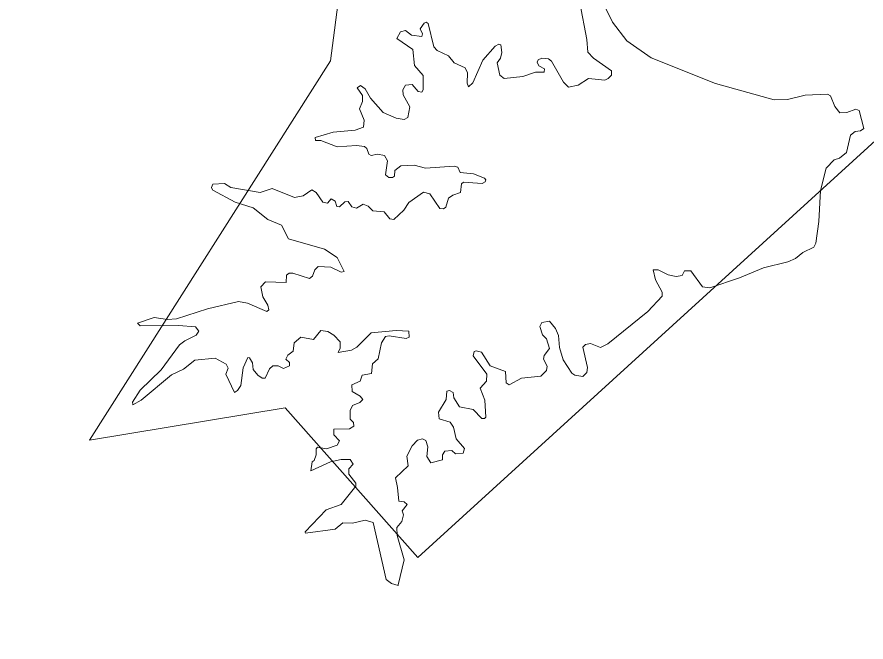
# Model space of a CAD drawing. Extents: x -1643653 to 4543381, y 1624270 to 13878484.
# Drawn here: x 799464 to 800359, y 9016622 to 9017280 of the extents above; entities that cross this region are included whole.
import ezdxf

# ---------------------------------------------------------------- set-up
doc = ezdxf.new("R2010")
doc.units = 0
doc.header["$LTSCALE"] = 160
doc.layers.add('60', color=7, linetype='Continuous', lineweight=13)

msp = doc.modelspace()

# ---------------------------------------------------------------- linework, layer by layer
at = {"layer": '60'}
for points in [[(807126, 9013554.3), (805831.2, 9014683.5), (804956.4, 9014561), (803779.5, 9015538.2), (802903.5, 9015653.1), (801522.3, 9016894.9), (800901.2, 9016842.4), (800376.3, 9017157.5), (799886.4, 9016711.1), (799746.4, 9016868.7), (799540.1, 9016834.7), (799794.2, 9017234.1), (799926.4, 9018248.5), (800734.8, 9018666.7), (801270.7, 9019718.2), (802746.2, 9020198.7), (804393.9, 9022148.4), (804477.4, 9023011.8), (804881.1, 9023304.3), (805354.3, 9023555), (806014.4, 9022695.6), (806410.3, 9021665.8)], [(800077.7, 9017303), (800091.5, 9017275), (800106.6, 9017255.2), (800132.3, 9017237.4), (800199.8, 9017210.4), (800261.8, 9017193.2), (800275.9, 9017193.6), (800294.6, 9017198.1), (800318.1, 9017199.1), (800321.1, 9017197.4), (800325.6, 9017186.2), (800330.9, 9017179.6), (800338.3, 9017180), (800347.7, 9017183.2), (800351.3, 9017181.9), (800356.4, 9017163.1), (800352.8, 9017160.5), (800347.2, 9017159.8), (800342.2, 9017156), (800338.1, 9017137.8), (800330.7, 9017131.8), (800324.9, 9017129.9), (800316.7, 9017121.2), (800310.7, 9017097.8), (800309, 9017065.1), (800305.6, 9017042.2), (800303.5, 9017038.1), (800292, 9017032.2), (800284.3, 9017026), (800276.3, 9017022.4)], [(800077.7, 9017303), (800091.5, 9017275), (800106.6, 9017255.2), (800132.3, 9017237.4), (800199.8, 9017210.4), (800261.8, 9017193.2), (800275.9, 9017193.6), (800294.6, 9017198.1), (800318.1, 9017199.1), (800321.1, 9017197.4), (800325.6, 9017186.2), (800330.9, 9017179.6), (800338.3, 9017180), (800347.7, 9017183.2), (800351.3, 9017181.9), (800356.4, 9017163.1), (800352.8, 9017160.5), (800347.2, 9017159.8), (800342.2, 9017156), (800338.1, 9017137.8), (800330.7, 9017131.8), (800324.9, 9017129.9), (800316.7, 9017121.2), (800310.7, 9017097.8), (800309, 9017065.1), (800305.6, 9017042.2), (800303.5, 9017038.1), (800292, 9017032.2), (800284.3, 9017026), (800276.3, 9017022.4)], [(799888.9, 9017268), (799892.9, 9017274.1), (799895.2, 9017275), (799897.1, 9017273.7), (799903.3, 9017249.1), (799906.7, 9017245), (799918.6, 9017239.5), (799924.5, 9017232.3), (799936.1, 9017226.8), (799938.5, 9017221.7), (799938.1, 9017210.8), (799939.8, 9017206.8), (799944.1, 9017211.2), (799954.7, 9017235.1), (799967.9, 9017249.9), (799971.5, 9017252), (799973.8, 9017251.2), (799974.9, 9017243.1), (799973.4, 9017237.2), (799969.8, 9017232.1), (799969.8, 9017232.1), (799972.8, 9017219.3), (799977.4, 9017215.7), (799997.1, 9017217.6), (800010.4, 9017222.5), (800019.3, 9017222.5), (800019.7, 9017225.9), (800013.9, 9017228.9), (800012.1, 9017232.9), (800013.1, 9017235.4), (800017, 9017237.2), (800024.1, 9017236.3), (800027.3, 9017233.8), (800039.9, 9017211.9), (800045.2, 9017206.4), (800055.2, 9017208.5), (800066, 9017215.5), (800083.4, 9017214), (800087, 9017215.5), (800090.2, 9017219.3), (800090.4, 9017223.6), (800071.5, 9017237.2), (800065.4, 9017243.4), (800064.5, 9017256.7), (800056.9, 9017295.4)], [(799888.9, 9017268), (799892.9, 9017274.1), (799895.2, 9017275), (799897.1, 9017273.7), (799903.3, 9017249.1), (799906.7, 9017245), (799918.6, 9017239.5), (799924.5, 9017232.3), (799936.1, 9017226.8), (799938.5, 9017221.7), (799938.1, 9017210.8), (799939.8, 9017206.8), (799944.1, 9017211.2), (799954.7, 9017235.1), (799967.9, 9017249.9), (799971.5, 9017252), (799973.8, 9017251.2), (799974.9, 9017243.1), (799973.4, 9017237.2), (799969.8, 9017232.1), (799969.8, 9017232.1), (799972.8, 9017219.3), (799977.4, 9017215.7), (799997.1, 9017217.6), (800010.4, 9017222.5), (800019.3, 9017222.5), (800019.7, 9017225.9), (800013.9, 9017228.9), (800012.1, 9017232.9), (800013.1, 9017235.4), (800017, 9017237.2), (800024.1, 9017236.3), (800027.3, 9017233.8), (800039.9, 9017211.9), (800045.2, 9017206.4), (800055.2, 9017208.5), (800066, 9017215.5), (800083.4, 9017214), (800087, 9017215.5), (800090.2, 9017219.3), (800090.4, 9017223.6), (800071.5, 9017237.2), (800065.4, 9017243.4), (800064.5, 9017256.7), (800056.9, 9017295.4)], [(799668.9, 9017100.5), (799668.8, 9017100.8), (799670.2, 9017104.2), (799682.5, 9017105.1), (799689.2, 9017100.8), (799720.2, 9017095.7), (799732.9, 9017099.9), (799756.3, 9017090.2), (799765.4, 9017092.1), (799774.6, 9017098.2), (799779.2, 9017095.7), (799786, 9017085.5), (799790.9, 9017084.2), (799794.9, 9017088.9), (799799, 9017086.5), (799801, 9017080.8), (799803.7, 9017080.6), (799809.4, 9017085.7), (799812.9, 9017086.1), (799812.9, 9017086.1), (799816.8, 9017080.6), (799821.7, 9017078.9), (799828.5, 9017083.3), (799833.8, 9017081), (799838.9, 9017076.2), (799850.9, 9017075.1), (799856.8, 9017067.9), (799860.9, 9017067), (799871.6, 9017076.8), (799876.7, 9017085.1), (799892.2, 9017095.9), (799899, 9017094.2), (799909.4, 9017078.7), (799913.3, 9017078.3), (799915.8, 9017080.2), (799918.6, 9017089.7), (799923, 9017092.9), (799931.1, 9017095.5), (799932.2, 9017104.6), (799934.5, 9017106.5), (799954.2, 9017105.2), (799957.2, 9017106.7), (799957.9, 9017108.8), (799956.4, 9017110.8), (799944.9, 9017115.2), (799930.9, 9017116.7), (799928.5, 9017122.2), (799924.5, 9017123.3), (799894.3, 9017121.2), (799882.5, 9017124.4), (799868.5, 9017123.7), (799862.1, 9017118.8), (799861.6, 9017112.9), (799859.5, 9017111.2), (799855.7, 9017111.4), (799852.3, 9017114.2), (799854.4, 9017129), (799851.2, 9017134.6), (799843.8, 9017135.8), (799837, 9017134.4), (799834.7, 9017135.8), (799832.7, 9017142), (799830.2, 9017143.9), (799821.7, 9017145.2), (799801.3, 9017143.7), (799784.1, 9017150.5), (799778.4, 9017150.5), (799778, 9017153.5), (799797, 9017159.2), (799820.4, 9017161.3), (799828.9, 9017164.5), (799829.8, 9017171.9), (799824.9, 9017183.6), (799828.1, 9017191.3), (799828.1, 9017197.6), (799822.4, 9017205.7), (799826, 9017208.3), (799830.6, 9017204.8), (799836.4, 9017195.1), (799849.8, 9017180), (799863.6, 9017173.9), (799871.9, 9017172.6), (799875.7, 9017174.5), (799877.8, 9017185.8), (799870.8, 9017198.3), (799870.6, 9017203.8), (799873.1, 9017208.5), (799880.3, 9017209.3), (799886.7, 9017202.1), (799890.5, 9017201.3), (799892, 9017203.6), (799892, 9017218.7), (799882.7, 9017229.3), (799881, 9017246.3), (799864, 9017257.8), (799868, 9017265), (799873.1, 9017266.1), (799879.7, 9017261.4), (799890.5, 9017259.9), (799891.2, 9017262.6), (799888.9, 9017268)], [(799668.9, 9017100.5), (799668.8, 9017100.8), (799670.2, 9017104.2), (799682.5, 9017105.1), (799689.2, 9017100.8), (799720.2, 9017095.7), (799732.9, 9017099.9), (799756.3, 9017090.2), (799765.4, 9017092.1), (799774.6, 9017098.2), (799779.2, 9017095.7), (799786, 9017085.5), (799790.9, 9017084.2), (799794.9, 9017088.9), (799799, 9017086.5), (799801, 9017080.8), (799803.7, 9017080.6), (799809.4, 9017085.7), (799812.9, 9017086.1), (799812.9, 9017086.1), (799816.8, 9017080.6), (799821.7, 9017078.9), (799828.5, 9017083.3), (799833.8, 9017081), (799838.9, 9017076.2), (799850.9, 9017075.1), (799856.8, 9017067.9), (799860.9, 9017067), (799871.6, 9017076.8), (799876.7, 9017085.1), (799892.2, 9017095.9), (799899, 9017094.2), (799909.4, 9017078.7), (799913.3, 9017078.3), (799915.8, 9017080.2), (799918.6, 9017089.7), (799923, 9017092.9), (799931.1, 9017095.5), (799932.2, 9017104.6), (799934.5, 9017106.5), (799954.2, 9017105.2), (799957.2, 9017106.7), (799957.9, 9017108.8), (799956.4, 9017110.8), (799944.9, 9017115.2), (799930.9, 9017116.7), (799928.5, 9017122.2), (799924.5, 9017123.3), (799894.3, 9017121.2), (799882.5, 9017124.4), (799868.5, 9017123.7), (799862.1, 9017118.8), (799861.6, 9017112.9), (799859.5, 9017111.2), (799855.7, 9017111.4), (799852.3, 9017114.2), (799854.4, 9017129), (799851.2, 9017134.6), (799843.8, 9017135.8), (799837, 9017134.4), (799834.7, 9017135.8), (799832.7, 9017142), (799830.2, 9017143.9), (799821.7, 9017145.2), (799801.3, 9017143.7), (799784.1, 9017150.5), (799778.4, 9017150.5), (799778, 9017153.5), (799797, 9017159.2), (799820.4, 9017161.3), (799828.9, 9017164.5), (799829.8, 9017171.9), (799824.9, 9017183.6), (799828.1, 9017191.3), (799828.1, 9017197.6), (799822.4, 9017205.7), (799826, 9017208.3), (799830.6, 9017204.8), (799836.4, 9017195.1), (799849.8, 9017180), (799863.6, 9017173.9), (799871.9, 9017172.6), (799875.7, 9017174.5), (799877.8, 9017185.8), (799870.8, 9017198.3), (799870.6, 9017203.8), (799873.1, 9017208.5), (799880.3, 9017209.3), (799886.7, 9017202.1), (799890.5, 9017201.3), (799892, 9017203.6), (799892, 9017218.7), (799882.7, 9017229.3), (799881, 9017246.3), (799864, 9017257.8), (799868, 9017265), (799873.1, 9017266.1), (799879.7, 9017261.4), (799890.5, 9017259.9), (799891.2, 9017262.6), (799888.9, 9017268)], [(799592, 9016956.8), (799590.9, 9016958), (799608.4, 9016963.8), (799622.4, 9016961.9), (799631.8, 9016962.3), (799664.6, 9016972.9), (799697.2, 9016980.8), (799706.7, 9016978.8), (799727.2, 9016970.2), (799729.1, 9016972), (799728.2, 9016976.7), (799722.9, 9016985.7), (799720.8, 9016996.1), (799725.7, 9017001.4), (799747.6, 9017000.7), (799748, 9017008.4), (799750.8, 9017010.5), (799754.4, 9017010.7), (799772, 9017004.8), (799775.2, 9017007.3), (799777.8, 9017014.2), (799781.4, 9017017.5), (799794.7, 9017016.9), (799805.5, 9017011.8), (799808.5, 9017012.4), (799801.1, 9017027.1), (799787.9, 9017035.8), (799749.9, 9017046.8), (799742.5, 9017061.1), (799728.2, 9017067.1), (799712.9, 9017079.5), (799693.8, 9017085.3), (799670.1, 9017098), (799668.9, 9017100.5)], [(799592, 9016956.8), (799590.9, 9016958), (799608.4, 9016963.8), (799622.4, 9016961.9), (799631.8, 9016962.3), (799664.6, 9016972.9), (799697.2, 9016980.8), (799706.7, 9016978.8), (799727.2, 9016970.2), (799729.1, 9016972), (799728.2, 9016976.7), (799722.9, 9016985.7), (799720.8, 9016996.1), (799725.7, 9017001.4), (799747.6, 9017000.7), (799748, 9017008.4), (799750.8, 9017010.5), (799754.4, 9017010.7), (799772, 9017004.8), (799775.2, 9017007.3), (799777.8, 9017014.2), (799781.4, 9017017.5), (799794.7, 9017016.9), (799805.5, 9017011.8), (799808.5, 9017012.4), (799801.1, 9017027.1), (799787.9, 9017035.8), (799749.9, 9017046.8), (799742.5, 9017061.1), (799728.2, 9017067.1), (799712.9, 9017079.5), (799693.8, 9017085.3), (799670.1, 9017098), (799668.9, 9017100.5)], [(800276.3, 9017022.4), (800250.7, 9017016.2), (800225.3, 9017005.6), (800194.1, 9016995.2), (800186.2, 9016996.3), (800173.9, 9017013), (800167.3, 9017013), (800164.8, 9017008.2), (800158.6, 9017007.1), (800150.1, 9017008.8), (800139.5, 9017014.1), (800134.2, 9017014.1), (800136.7, 9017003.5), (800143.8, 9016990.7), (800143.7, 9016986.4), (800128.5, 9016970.2), (800086.4, 9016936.2), (800078.7, 9016932.3), (800068.3, 9016936.6), (800062.8, 9016935.5), (800060.1, 9016932.5), (800065.1, 9016911.3), (800064.5, 9016906), (800060, 9016901.8), (800051.8, 9016903), (800048.6, 9016905.1), (800039.5, 9016919.4), (800035.6, 9016932.1), (800034.6, 9016944.9), (800031.4, 9016952.3), (800025, 9016959.9), (800016.9, 9016958.5), (800015, 9016954.4), (800017.6, 9016945.7), (800021.8, 9016941.5), (800025, 9016931.3), (800019.3, 9016924), (800018.8, 9016919.8), (800022.4, 9016912.6), (800021.8, 9016907.9), (800015.8, 9016902), (799995.5, 9016900), (799982.5, 9016893.1), (799979.3, 9016895.2), (799978.7, 9016907), (799962.6, 9016913), (799953.4, 9016927.2), (799947.9, 9016928.7), (799945.6, 9016927.9), (799944.7, 9016923.6), (799958.9, 9016904.3), (799958.9, 9016904.3), (799958.5, 9016896.9), (799952.1, 9016889.5), (799956.8, 9016876.9), (799958.1, 9016859), (799956.6, 9016857.3), (799953.6, 9016857.3), (799944.6, 9016866.9), (799930.1, 9016869.7), (799924.1, 9016879.3), (799923.4, 9016885), (799919.7, 9016887.1), (799916.9, 9016886.2), (799916, 9016877.3), (799908.2, 9016864.1), (799908.8, 9016857.2), (799920.2, 9016853.5), (799923.9, 9016848.2), (799926.5, 9016836.1), (799935.6, 9016825.9), (799934.1, 9016821.1), (799926.1, 9016820.2), (799922.2, 9016823.6), (799914.8, 9016822.9), (799912.2, 9016819.1), (799912.4, 9016813.8), (799900.1, 9016810.8), (799895.6, 9016817.4), (799896.9, 9016827.6), (799894.8, 9016834.2), (799891.1, 9016836.1), (799885.9, 9016834.8), (799880.3, 9016828.8), (799874.6, 9016817.9), (799876.1, 9016807.6), (799862.9, 9016794.9), (799865, 9016784.7), (799866.1, 9016770.5), (799871.8, 9016769.8), (799875.2, 9016766.8), (799869.7, 9016760.3), (799871, 9016755.8), (799869.3, 9016749), (799864.2, 9016742.6), (799864.6, 9016734.1), (799871.8, 9016708.7), (799865.6, 9016682.1)], [(800276.3, 9017022.4), (800250.7, 9017016.2), (800225.3, 9017005.6), (800194.1, 9016995.2), (800186.2, 9016996.3), (800173.9, 9017013), (800167.3, 9017013), (800164.8, 9017008.2), (800158.6, 9017007.1), (800150.1, 9017008.8), (800139.5, 9017014.1), (800134.2, 9017014.1), (800136.7, 9017003.5), (800143.8, 9016990.7), (800143.7, 9016986.4), (800128.5, 9016970.2), (800086.4, 9016936.2), (800078.7, 9016932.3), (800068.3, 9016936.6), (800062.8, 9016935.5), (800060.1, 9016932.5), (800065.1, 9016911.3), (800064.5, 9016906), (800060, 9016901.8), (800051.8, 9016903), (800048.6, 9016905.1), (800039.5, 9016919.4), (800035.6, 9016932.1), (800034.6, 9016944.9), (800031.4, 9016952.3), (800025, 9016959.9), (800016.9, 9016958.5), (800015, 9016954.4), (800017.6, 9016945.7), (800021.8, 9016941.5), (800025, 9016931.3), (800019.3, 9016924), (800018.8, 9016919.8), (800022.4, 9016912.6), (800021.8, 9016907.9), (800015.8, 9016902), (799995.5, 9016900), (799982.5, 9016893.1), (799979.3, 9016895.2), (799978.7, 9016907), (799962.6, 9016913), (799953.4, 9016927.2), (799947.9, 9016928.7), (799945.6, 9016927.9), (799944.7, 9016923.6), (799958.9, 9016904.3), (799958.9, 9016904.3), (799958.5, 9016896.9), (799952.1, 9016889.5), (799956.8, 9016876.9), (799958.1, 9016859), (799956.6, 9016857.3), (799953.6, 9016857.3), (799944.6, 9016866.9), (799930.1, 9016869.7), (799924.1, 9016879.3), (799923.4, 9016885), (799919.7, 9016887.1), (799916.9, 9016886.2), (799916, 9016877.3), (799908.2, 9016864.1), (799908.8, 9016857.2), (799920.2, 9016853.5), (799923.9, 9016848.2), (799926.5, 9016836.1), (799935.6, 9016825.9), (799934.1, 9016821.1), (799926.1, 9016820.2), (799922.2, 9016823.6), (799914.8, 9016822.9), (799912.2, 9016819.1), (799912.4, 9016813.8), (799900.1, 9016810.8), (799895.6, 9016817.4), (799896.9, 9016827.6), (799894.8, 9016834.2), (799891.1, 9016836.1), (799885.9, 9016834.8), (799880.3, 9016828.8), (799874.6, 9016817.9), (799876.1, 9016807.6), (799862.9, 9016794.9), (799865, 9016784.7), (799866.1, 9016770.5), (799871.8, 9016769.8), (799875.2, 9016766.8), (799869.7, 9016760.3), (799871, 9016755.8), (799869.3, 9016749), (799864.2, 9016742.6), (799864.6, 9016734.1), (799871.8, 9016708.7), (799865.6, 9016682.1)], [(799585.8, 9016872.6), (799585.7, 9016874.5), (799593.6, 9016887.3), (799615.9, 9016908.6), (799635.2, 9016934.9), (799640.7, 9016939.3), (799652.6, 9016945.1), (799655.4, 9016949.3), (799652, 9016954), (799634, 9016955.3), (799593.6, 9016955.1), (799592, 9016956.8)], [(799585.8, 9016872.6), (799585.7, 9016874.5), (799593.6, 9016887.3), (799615.9, 9016908.6), (799635.2, 9016934.9), (799640.7, 9016939.3), (799652.6, 9016945.1), (799655.4, 9016949.3), (799652, 9016954), (799634, 9016955.3), (799593.6, 9016955.1), (799592, 9016956.8)], [(799767.7, 9016737.5), (799767.5, 9016738.1), (799789.8, 9016761.3), (799805.6, 9016766.9), (799820.8, 9016786.2), (799820.8, 9016789.2), (799813.6, 9016798.7), (799813.6, 9016804.4), (799818.1, 9016809.3), (799814.9, 9016814.2), (799805.6, 9016814.4), (799794.2, 9016811.9), (799773.5, 9016802.3), (799775, 9016811.9), (799776.9, 9016813.2), (799779, 9016819.1), (799779, 9016825.5), (799780.5, 9016827.2), (799789.9, 9016825.5), (799801.1, 9016829.3), (799803.8, 9016834), (799797.9, 9016840.1), (799797.9, 9016846.3), (799814.1, 9016846.5), (799818.7, 9016849.3), (799818.3, 9016853.1), (799814.9, 9016856.7), (799815.1, 9016865.9), (799817.5, 9016871.1), (799825.1, 9016874.3), (799828.3, 9016877.5), (799825.5, 9016881.1), (799817, 9016885.8), (799816.8, 9016893), (799825.5, 9016896.7), (799827.5, 9016903), (799837.6, 9016904.9), (799838.4, 9016915.2), (799844.6, 9016920.2), (799848, 9016937.2), (799852.3, 9016943.8), (799855.9, 9016944.5), (799874, 9016941.7), (799877.2, 9016943), (799876.9, 9016949.3), (799863.3, 9016950), (799837.2, 9016947.8), (799837.2, 9016947.8), (799821.9, 9016932.5), (799816.2, 9016929.4), (799802.4, 9016927.1), (799804.5, 9016931.7), (799804.3, 9016938.1), (799797.7, 9016945.3), (799791.5, 9016949.1), (799784.1, 9016950.2), (799776.4, 9016940.8), (799763.1, 9016943.2), (799755.9, 9016937), (799754.8, 9016928.5), (799749.1, 9016924.2), (799747.2, 9016919.9), (799751.2, 9016916.4), (799751.2, 9016912.8), (799744.6, 9016910.2), (799739.1, 9016912.8), (799733.3, 9016912.8), (799729.8, 9016909.9), (799725.3, 9016900.1), (799722.1, 9016900.1), (799717.6, 9016903), (799712.9, 9016909.2), (799712.1, 9016916), (799708.9, 9016921.5), (799707.2, 9016921.7), (799702.1, 9016910.8), (799699.8, 9016892.2), (799696.2, 9016886.9), (799693, 9016885), (799684.1, 9016904.1), (799686.4, 9016910.6), (799684.3, 9016914.7), (799672.6, 9016921.1), (799651.3, 9016918.9), (799639.4, 9016909.6), (799626.7, 9016903.4), (799594.8, 9016876.9), (799585.9, 9016871.8), (799585.8, 9016872.6)], [(799767.7, 9016737.5), (799767.5, 9016738.1), (799789.8, 9016761.3), (799805.6, 9016766.9), (799820.8, 9016786.2), (799820.8, 9016789.2), (799813.6, 9016798.7), (799813.6, 9016804.4), (799818.1, 9016809.3), (799814.9, 9016814.2), (799805.6, 9016814.4), (799794.2, 9016811.9), (799773.5, 9016802.3), (799775, 9016811.9), (799776.9, 9016813.2), (799779, 9016819.1), (799779, 9016825.5), (799780.5, 9016827.2), (799789.9, 9016825.5), (799801.1, 9016829.3), (799803.8, 9016834), (799797.9, 9016840.1), (799797.9, 9016846.3), (799814.1, 9016846.5), (799818.7, 9016849.3), (799818.3, 9016853.1), (799814.9, 9016856.7), (799815.1, 9016865.9), (799817.5, 9016871.1), (799825.1, 9016874.3), (799828.3, 9016877.5), (799825.5, 9016881.1), (799817, 9016885.8), (799816.8, 9016893), (799825.5, 9016896.7), (799827.5, 9016903), (799837.6, 9016904.9), (799838.4, 9016915.2), (799844.6, 9016920.2), (799848, 9016937.2), (799852.3, 9016943.8), (799855.9, 9016944.5), (799874, 9016941.7), (799877.2, 9016943), (799876.9, 9016949.3), (799863.3, 9016950), (799837.2, 9016947.8), (799837.2, 9016947.8), (799821.9, 9016932.5), (799816.2, 9016929.4), (799802.4, 9016927.1), (799804.5, 9016931.7), (799804.3, 9016938.1), (799797.7, 9016945.3), (799791.5, 9016949.1), (799784.1, 9016950.2), (799776.4, 9016940.8), (799763.1, 9016943.2), (799755.9, 9016937), (799754.8, 9016928.5), (799749.1, 9016924.2), (799747.2, 9016919.9), (799751.2, 9016916.4), (799751.2, 9016912.8), (799744.6, 9016910.2), (799739.1, 9016912.8), (799733.3, 9016912.8), (799729.8, 9016909.9), (799725.3, 9016900.1), (799722.1, 9016900.1), (799717.6, 9016903), (799712.9, 9016909.2), (799712.1, 9016916), (799708.9, 9016921.5), (799707.2, 9016921.7), (799702.1, 9016910.8), (799699.8, 9016892.2), (799696.2, 9016886.9), (799693, 9016885), (799684.1, 9016904.1), (799686.4, 9016910.6), (799684.3, 9016914.7), (799672.6, 9016921.1), (799651.3, 9016918.9), (799639.4, 9016909.6), (799626.7, 9016903.4), (799594.8, 9016876.9), (799585.9, 9016871.8), (799585.8, 9016872.6)], [(799865.6, 9016682.1), (799865.4, 9016681.5), (799858.5, 9016683.6), (799852.8, 9016687.7), (799839.3, 9016747.8), (799830.9, 9016750.3), (799817.5, 9016747.1), (799807.3, 9016747.5), (799799.2, 9016740.9), (799767.9, 9016736.6), (799767.7, 9016737.5)], [(799865.6, 9016682.1), (799865.4, 9016681.5), (799858.5, 9016683.6), (799852.8, 9016687.7), (799839.3, 9016747.8), (799830.9, 9016750.3), (799817.5, 9016747.1), (799807.3, 9016747.5), (799799.2, 9016740.9), (799767.9, 9016736.6), (799767.7, 9016737.5)]]:
    msp.add_lwpolyline(points, dxfattribs=at)
at = {"layer": '60', "lineweight": 25}
msp.add_spline([(814781, 9009175.5), (814787.2, 9009173.4), (814796.9, 9009173.4), (814799.4, 9009172.4), (814805.1, 9009174.5), (814805.6, 9009176.5), (814811.7, 9009179.5), (814811.7, 9009179.5), (814801.5, 9009181), (814790.7, 9009181.5), (814784.1, 9009183.1), (814777.4, 9009185.1), (814778.4, 9009175.5)], degree=3, dxfattribs=at)

doc.saveas('drawing.dxf')
